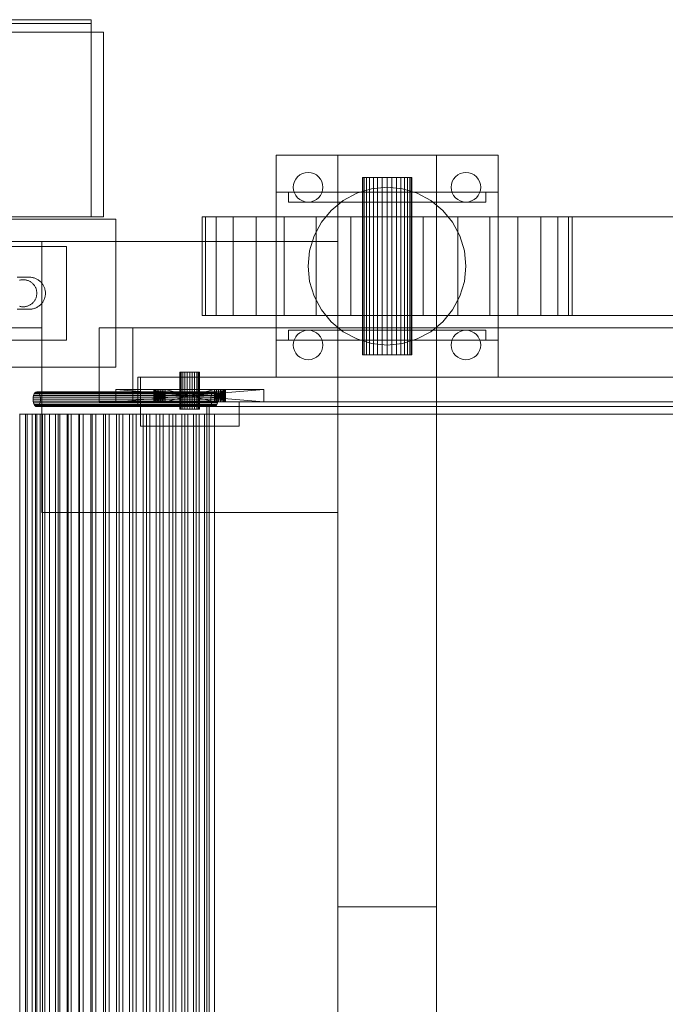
# Model space of a CAD drawing. Header units: millimetres. Extents: x -3490 to 61924, y -72580 to 6847.
# Tile 664 of 1056: x 26801 to 27063, y -18020 to -17620. Entities that reach past the tile are written whole.
import ezdxf

# ---------------------------------------------------------------- set-up
doc = ezdxf.new("R2010")
doc.units = ezdxf.units.MM
doc.layers.add('superior_bajante_movil', color=7, linetype='Continuous', lineweight=0)
doc.layers.add('superior_C05', color=7, linetype='Continuous', lineweight=0)

msp = doc.modelspace()

# ---------------------------------------------------------------- linework, layer by layer
at = {"layer": 'superior_bajante_movil'}
for p, q in [((26905.067, -17765), (26905.067, -17675)), ((26905.067, -17675), (26995.067, -17675)), ((26930.067, -17980), (26930.067, -17675)), ((26930.067, -17675), (26970.067, -17675)), ((26970.067, -17675), (26970.067, -17980)), ((26995.067, -17675), (26995.067, -17765)), ((26914.734, -17683.011), (26915.771, -17682.457)), ((26915.771, -17682.457), (26916.897, -17682.115)), ((26916.897, -17682.115), (26918.067, -17682)), ((26918.067, -17682), (26919.238, -17682.115)), ((26919.238, -17682.115), (26920.364, -17682.457)), ((26920.364, -17682.457), (26921.401, -17683.011)), ((26978.734, -17683.011), (26979.771, -17682.457)), ((26979.771, -17682.457), (26980.897, -17682.115)), ((26980.897, -17682.115), (26982.067, -17682)), ((26982.067, -17682), (26983.238, -17682.115)), ((26983.238, -17682.115), (26984.364, -17682.457)), ((26984.364, -17682.457), (26985.401, -17683.011)), ((26912.067, -17688), (26912.183, -17686.829)), ((26912.183, -17686.829), (26912.524, -17685.704)), ((26912.524, -17685.704), (26913.079, -17684.667)), ((26913.079, -17684.667), (26913.825, -17683.757)), ((26913.825, -17683.757), (26914.734, -17683.011)), ((26921.401, -17683.011), (26922.31, -17683.757)), ((26922.31, -17683.757), (26923.056, -17684.667)), ((26923.056, -17684.667), (26923.611, -17685.704)), ((26923.611, -17685.704), (26923.952, -17686.829)), ((26923.952, -17686.829), (26924.067, -17688)), ((26940.26, -17684), (26940.067, -17684)), ((26940.067, -17684), (26940.067, -17756)), ((26940.829, -17684), (26940.26, -17684)), ((26940.26, -17684), (26940.26, -17756)), ((26941.753, -17684), (26940.829, -17684)), ((26940.829, -17684), (26940.829, -17756)), ((26942.996, -17684), (26941.753, -17684)), ((26941.753, -17684), (26941.753, -17756)), ((26944.512, -17684), (26942.996, -17684)), ((26942.996, -17684), (26942.996, -17756)), ((26946.241, -17684), (26944.512, -17684)), ((26944.512, -17684), (26944.512, -17756)), ((26948.117, -17684), (26946.241, -17684)), ((26946.241, -17684), (26946.241, -17756)), ((26950.067, -17684), (26948.117, -17684)), ((26948.117, -17684), (26948.117, -17756)), ((26952.018, -17684), (26950.067, -17684)), ((26950.067, -17684), (26950.067, -17756)), ((26953.894, -17684), (26952.018, -17684)), ((26952.018, -17684), (26952.018, -17756)), ((26955.623, -17684), (26953.894, -17684)), ((26953.894, -17684), (26953.894, -17756)), ((26957.139, -17684), (26955.623, -17684)), ((26955.623, -17684), (26955.623, -17756)), ((26958.382, -17684), (26957.139, -17684)), ((26957.139, -17684), (26957.139, -17756)), ((26959.306, -17684), (26958.382, -17684)), ((26958.382, -17684), (26958.382, -17756)), ((26959.875, -17684), (26959.306, -17684)), ((26959.306, -17684), (26959.306, -17756)), ((26959.875, -17684), (26960.067, -17684)), ((26959.875, -17684), (26959.875, -17756)), ((26960.067, -17756), (26960.067, -17684)), ((26976.067, -17688), (26976.183, -17686.829)), ((26976.183, -17686.829), (26976.524, -17685.704)), ((26976.524, -17685.704), (26977.079, -17684.667)), ((26977.079, -17684.667), (26977.825, -17683.757)), ((26977.825, -17683.757), (26978.734, -17683.011)), ((26985.401, -17683.011), (26986.31, -17683.757)), ((26986.31, -17683.757), (26987.056, -17684.667)), ((26987.056, -17684.667), (26987.611, -17685.704)), ((26987.611, -17685.704), (26987.952, -17686.829)), ((26987.952, -17686.829), (26988.067, -17688)), ((26905.067, -17750), (26905.067, -17690)), ((26905.067, -17690), (26995.067, -17690)), ((26910.067, -17694), (26910.067, -17690)), ((26910.067, -17690), (26990.067, -17690)), ((26912.183, -17689.171), (26912.067, -17688)), ((26912.524, -17690.296), (26912.183, -17689.171)), ((26913.079, -17691.333), (26912.524, -17690.296)), ((26923.611, -17690.296), (26923.056, -17691.333)), ((26923.952, -17689.171), (26923.611, -17690.296)), ((26924.067, -17688), (26923.952, -17689.171)), ((26932.289, -17693.393), (26937.822, -17690.436)), ((26937.822, -17690.436), (26943.825, -17688.615)), ((26943.825, -17688.615), (26950.067, -17688)), ((26950.067, -17688), (26956.31, -17688.615)), ((26956.31, -17688.615), (26962.313, -17690.436)), ((26962.313, -17690.436), (26967.846, -17693.393)), ((26976.183, -17689.171), (26976.067, -17688)), ((26976.524, -17690.296), (26976.183, -17689.171)), ((26977.079, -17691.333), (26976.524, -17690.296)), ((26987.611, -17690.296), (26987.056, -17691.333)), ((26987.952, -17689.171), (26987.611, -17690.296)), ((26988.067, -17688), (26987.952, -17689.171)), ((26990.067, -17690), (26990.067, -17694)), ((26995.067, -17690), (26995.067, -17750)), ((26990.067, -17694), (26910.067, -17694)), ((26913.825, -17692.243), (26913.079, -17691.333)), ((26914.734, -17692.989), (26913.825, -17692.243)), ((26915.771, -17693.543), (26914.734, -17692.989)), ((26916.897, -17693.885), (26915.771, -17693.543)), ((26918.067, -17694), (26916.897, -17693.885)), ((26919.238, -17693.885), (26918.067, -17694)), ((26920.364, -17693.543), (26919.238, -17693.885)), ((26921.401, -17692.989), (26920.364, -17693.543)), ((26922.31, -17692.243), (26921.401, -17692.989)), ((26923.056, -17691.333), (26922.31, -17692.243)), ((26927.44, -17697.373), (26932.289, -17693.393)), ((26967.846, -17693.393), (26972.695, -17697.373)), ((26977.825, -17692.243), (26977.079, -17691.333)), ((26978.734, -17692.989), (26977.825, -17692.243)), ((26979.771, -17693.543), (26978.734, -17692.989)), ((26980.897, -17693.885), (26979.771, -17693.543)), ((26982.067, -17694), (26980.897, -17693.885)), ((26983.238, -17693.885), (26982.067, -17694)), ((26984.364, -17693.543), (26983.238, -17693.885)), ((26985.401, -17692.989), (26984.364, -17693.543)), ((26986.31, -17692.243), (26985.401, -17692.989)), ((26987.056, -17691.333), (26986.31, -17692.243)), ((26923.46, -17702.222), (26927.44, -17697.373)), ((26972.695, -17697.373), (26976.675, -17702.222)), ((26876.509, -17700), (26875.067, -17700)), ((26875.067, -17700), (26875.067, -17740)), ((26880.777, -17700), (26876.509, -17700)), ((26876.509, -17700), (26876.509, -17740)), ((26887.707, -17700), (26880.777, -17700)), ((26880.777, -17700), (26880.777, -17740)), ((26897.034, -17700), (26887.707, -17700)), ((26887.707, -17700), (26887.707, -17740)), ((26908.4, -17700), (26897.034, -17700)), ((26897.034, -17700), (26897.034, -17740)), ((26921.366, -17700), (26908.4, -17700)), ((26908.4, -17700), (26908.4, -17740)), ((26920.503, -17707.754), (26923.46, -17702.222)), ((26935.436, -17700), (26921.366, -17700)), ((26921.366, -17700), (26921.366, -17740)), ((26950.067, -17700), (26935.436, -17700)), ((26935.436, -17700), (26935.436, -17740)), ((26950.067, -17740), (26950.067, -17700)), ((26950.067, -17700), (28253.576, -17700)), ((26964.699, -17700), (26950.067, -17700)), ((26978.769, -17700), (26964.699, -17700)), ((26964.699, -17700), (26964.699, -17740)), ((26976.675, -17702.222), (26979.632, -17707.754)), ((26991.735, -17700), (26978.769, -17700)), ((26978.769, -17700), (26978.769, -17740)), ((27003.1, -17700), (26991.735, -17700)), ((26991.735, -17700), (26991.735, -17740)), ((27012.428, -17700), (27003.1, -17700)), ((27003.1, -17700), (27003.1, -17740)), ((27019.358, -17700), (27012.428, -17700)), ((27012.428, -17700), (27012.428, -17740)), ((27023.626, -17700), (27019.358, -17700)), ((27019.358, -17700), (27019.358, -17740)), ((27023.626, -17700), (27025.067, -17700)), ((27023.626, -17700), (27023.626, -17740)), ((27025.067, -17740), (27025.067, -17700)), ((26810.067, -17820), (26810.067, -17710)), ((26810.067, -17710), (26930.067, -17710)), ((26918.682, -17713.757), (26920.503, -17707.754)), ((26930.067, -17710), (26930.067, -17820)), ((26979.632, -17707.754), (26981.453, -17713.757)), ((26918.067, -17720), (26918.682, -17713.757)), ((26981.453, -17713.757), (26982.067, -17720)), ((26918.682, -17726.243), (26918.067, -17720)), ((26982.067, -17720), (26981.453, -17726.243)), ((26920.503, -17732.246), (26918.682, -17726.243)), ((26981.453, -17726.243), (26979.632, -17732.246)), ((26923.46, -17737.778), (26920.503, -17732.246)), ((26979.632, -17732.246), (26976.675, -17737.778)), ((26927.44, -17742.627), (26923.46, -17737.778)), ((26976.675, -17737.778), (26972.695, -17742.627)), ((26876.509, -17740), (26875.067, -17740)), ((26880.777, -17740), (26876.509, -17740)), ((26887.707, -17740), (26880.777, -17740)), ((26897.034, -17740), (26887.707, -17740)), ((26908.4, -17740), (26897.034, -17740)), ((26921.366, -17740), (26908.4, -17740)), ((26935.436, -17740), (26921.366, -17740)), ((26932.289, -17746.607), (26927.44, -17742.627)), ((26930.067, -17740), (26970.067, -17740)), ((26930.067, -17740), (26930.067, -17780)), ((26950.067, -17740), (26935.436, -17740)), ((28253.576, -17740), (26950.067, -17740)), ((26964.699, -17740), (26950.067, -17740)), ((26978.769, -17740), (26964.699, -17740)), ((26972.695, -17742.627), (26967.846, -17746.607)), ((26970.067, -17780), (26970.067, -17740)), ((26991.735, -17740), (26978.769, -17740)), ((27003.1, -17740), (26991.735, -17740)), ((27012.428, -17740), (27003.1, -17740)), ((27019.358, -17740), (27012.428, -17740)), ((27023.626, -17740), (27019.358, -17740)), ((27025.067, -17740), (27023.626, -17740)), ((28336.817, -17745), (26833.309, -17745)), ((26833.309, -17745), (26833.309, -17775)), ((26846.989, -17745), (26833.309, -17745)), ((26846.989, -17745), (28350.498, -17745)), ((26846.989, -17775), (26846.989, -17745)), ((26910.067, -17750), (26910.067, -17746)), ((26910.067, -17746), (26990.067, -17746)), ((26914.734, -17747.011), (26915.771, -17746.457)), ((26915.771, -17746.457), (26916.897, -17746.115)), ((26916.897, -17746.115), (26918.067, -17746)), ((26918.067, -17746), (26919.238, -17746.115)), ((26919.238, -17746.115), (26920.364, -17746.457)), ((26920.364, -17746.457), (26921.401, -17747.011)), ((26937.822, -17749.564), (26932.289, -17746.607)), ((26967.846, -17746.607), (26962.313, -17749.564)), ((26978.734, -17747.011), (26979.771, -17746.457)), ((26979.771, -17746.457), (26980.897, -17746.115)), ((26980.897, -17746.115), (26982.067, -17746)), ((26982.067, -17746), (26983.238, -17746.115)), ((26983.238, -17746.115), (26984.364, -17746.457)), ((26984.364, -17746.457), (26985.401, -17747.011)), ((26990.067, -17746), (26990.067, -17750)), ((26995.067, -17750), (26905.067, -17750)), ((26990.067, -17750), (26910.067, -17750)), ((26912.067, -17752), (26912.183, -17750.829)), ((26912.183, -17750.829), (26912.524, -17749.704)), ((26912.524, -17749.704), (26913.079, -17748.667)), ((26913.079, -17748.667), (26913.825, -17747.757)), ((26913.825, -17747.757), (26914.734, -17747.011)), ((26921.401, -17747.011), (26922.31, -17747.757)), ((26922.31, -17747.757), (26923.056, -17748.667)), ((26923.056, -17748.667), (26923.611, -17749.704)), ((26923.611, -17749.704), (26923.952, -17750.829)), ((26923.952, -17750.829), (26924.067, -17752)), ((26943.825, -17751.385), (26937.822, -17749.564)), ((26962.313, -17749.564), (26956.31, -17751.385)), ((26976.067, -17752), (26976.183, -17750.829)), ((26976.183, -17750.829), (26976.524, -17749.704)), ((26976.524, -17749.704), (26977.079, -17748.667)), ((26977.079, -17748.667), (26977.825, -17747.757)), ((26977.825, -17747.757), (26978.734, -17747.011)), ((26985.401, -17747.011), (26986.31, -17747.757)), ((26986.31, -17747.757), (26987.056, -17748.667)), ((26987.056, -17748.667), (26987.611, -17749.704)), ((26987.611, -17749.704), (26987.952, -17750.829)), ((26987.952, -17750.829), (26988.067, -17752)), ((26912.183, -17753.171), (26912.067, -17752)), ((26912.524, -17754.296), (26912.183, -17753.171)), ((26913.079, -17755.333), (26912.524, -17754.296)), ((26923.611, -17754.296), (26923.056, -17755.333)), ((26923.952, -17753.171), (26923.611, -17754.296)), ((26924.067, -17752), (26923.952, -17753.171)), ((26950.067, -17752), (26943.825, -17751.385)), ((26956.31, -17751.385), (26950.067, -17752)), ((26976.183, -17753.171), (26976.067, -17752)), ((26976.524, -17754.296), (26976.183, -17753.171)), ((26977.079, -17755.333), (26976.524, -17754.296)), ((26987.611, -17754.296), (26987.056, -17755.333)), ((26987.952, -17753.171), (26987.611, -17754.296)), ((26988.067, -17752), (26987.952, -17753.171)), ((26913.825, -17756.243), (26913.079, -17755.333)), ((26914.734, -17756.989), (26913.825, -17756.243)), ((26915.771, -17757.543), (26914.734, -17756.989)), ((26916.897, -17757.885), (26915.771, -17757.543)), ((26918.067, -17758), (26916.897, -17757.885)), ((26919.238, -17757.885), (26918.067, -17758)), ((26920.364, -17757.543), (26919.238, -17757.885)), ((26921.401, -17756.989), (26920.364, -17757.543)), ((26922.31, -17756.243), (26921.401, -17756.989)), ((26923.056, -17755.333), (26922.31, -17756.243)), ((26940.26, -17756), (26940.067, -17756)), ((26940.829, -17756), (26940.26, -17756)), ((26941.753, -17756), (26940.829, -17756)), ((26942.996, -17756), (26941.753, -17756)), ((26944.512, -17756), (26942.996, -17756)), ((26946.241, -17756), (26944.512, -17756)), ((26948.117, -17756), (26946.241, -17756)), ((26950.067, -17756), (26948.117, -17756)), ((26952.018, -17756), (26950.067, -17756)), ((26953.894, -17756), (26952.018, -17756)), ((26955.623, -17756), (26953.894, -17756)), ((26957.139, -17756), (26955.623, -17756)), ((26958.382, -17756), (26957.139, -17756)), ((26959.306, -17756), (26958.382, -17756)), ((26959.875, -17756), (26959.306, -17756)), ((26960.067, -17756), (26959.875, -17756)), ((26977.825, -17756.243), (26977.079, -17755.333)), ((26978.734, -17756.989), (26977.825, -17756.243)), ((26979.771, -17757.543), (26978.734, -17756.989)), ((26980.897, -17757.885), (26979.771, -17757.543)), ((26982.067, -17758), (26980.897, -17757.885)), ((26983.238, -17757.885), (26982.067, -17758)), ((26984.364, -17757.543), (26983.238, -17757.885)), ((26985.401, -17756.989), (26984.364, -17757.543)), ((26986.31, -17756.243), (26985.401, -17756.989)), ((26987.056, -17755.333), (26986.31, -17756.243)), ((28352.55, -17765), (26849.041, -17765)), ((26849.041, -17765), (26849.041, -17777)), ((26850.067, -17765), (26849.041, -17765)), ((26850.067, -17765), (28353.576, -17765)), ((26850.067, -17777), (26850.067, -17765)), ((26866.204, -17763), (26866.067, -17763)), ((26866.067, -17778), (26866.067, -17763)), ((26866.603, -17763), (26866.204, -17763)), ((26866.204, -17778), (26866.204, -17763)), ((26867.239, -17763), (26866.603, -17763)), ((26866.603, -17778), (26866.603, -17763)), ((26868.067, -17763), (26867.239, -17763)), ((26867.239, -17778), (26867.239, -17763)), ((26869.032, -17763), (26868.067, -17763)), ((26868.067, -17778), (26868.067, -17763)), ((26870.067, -17763), (26869.032, -17763)), ((26869.032, -17778), (26869.032, -17763)), ((26871.103, -17763), (26870.067, -17763)), ((26870.067, -17778), (26870.067, -17763)), ((26872.067, -17763), (26871.103, -17763)), ((26871.103, -17778), (26871.103, -17763)), ((26872.896, -17763), (26872.067, -17763)), ((26872.067, -17778), (26872.067, -17763)), ((26873.532, -17763), (26872.896, -17763)), ((26872.896, -17778), (26872.896, -17763)), ((26873.931, -17763), (26873.532, -17763)), ((26873.532, -17778), (26873.532, -17763)), ((26874.067, -17763), (26873.931, -17763)), ((26873.931, -17778), (26873.931, -17763)), ((26874.067, -17763), (26874.067, -17778)), ((26995.067, -17765), (26905.067, -17765)), ((26840.067, -17770), (26855.567, -17770)), ((26855.654, -17770), (26840.067, -17770)), ((26840.067, -17770), (26855.91, -17770)), ((26840.067, -17770), (26856.326, -17770)), ((26840.067, -17770), (26856.886, -17770)), ((26840.067, -17770), (26857.567, -17770)), ((26840.067, -17770), (26858.345, -17770)), ((26840.067, -17770), (26859.19, -17770)), ((26900.067, -17770), (26840.067, -17770)), ((26840.067, -17770), (26860.067, -17770)), ((26840.067, -17770), (26880.067, -17770)), ((26840.067, -17770), (26880.945, -17770)), ((26840.067, -17770), (26881.79, -17770)), ((26900.067, -17775), (26840.067, -17770)), ((26840.067, -17770), (26840.067, -17775)), ((26840.067, -17775), (26900.067, -17770)), ((26855.567, -17770), (26855.654, -17770)), ((26855.567, -17775), (26855.654, -17770)), ((26855.567, -17775), (26855.567, -17770)), ((26855.654, -17775), (26855.567, -17770)), ((26855.91, -17770), (26855.654, -17770)), ((26855.654, -17775), (26855.91, -17770)), ((26855.654, -17775), (26855.654, -17770)), ((26855.91, -17775), (26855.654, -17770)), ((26856.326, -17770), (26855.91, -17770)), ((26855.91, -17775), (26856.326, -17770)), ((26855.91, -17775), (26855.91, -17770)), ((26856.326, -17775), (26855.91, -17770)), ((26856.886, -17770), (26856.326, -17770)), ((26856.326, -17775), (26856.886, -17770)), ((26856.326, -17775), (26856.326, -17770)), ((26856.886, -17775), (26856.326, -17770)), ((26857.567, -17770), (26856.886, -17770)), ((26856.886, -17775), (26857.567, -17770)), ((26856.886, -17775), (26856.886, -17770)), ((26857.567, -17775), (26856.886, -17770)), ((26858.345, -17770), (26857.567, -17770)), ((26857.567, -17775), (26858.345, -17770)), ((26857.567, -17775), (26857.567, -17770)), ((26858.345, -17775), (26857.567, -17770)), ((26859.19, -17770), (26858.345, -17770)), ((26858.345, -17770), (26900.067, -17770)), ((26858.345, -17775), (26859.19, -17770)), ((26858.345, -17775), (26858.345, -17770)), ((26859.19, -17775), (26858.345, -17770)), ((26860.067, -17770), (26859.19, -17770)), ((26859.19, -17770), (26900.067, -17770)), ((26859.19, -17775), (26860.067, -17770)), ((26859.19, -17775), (26859.19, -17770)), ((26860.067, -17775), (26859.19, -17770)), ((26880.067, -17770), (26860.067, -17770)), ((26860.067, -17770), (26900.067, -17770)), ((26860.067, -17770), (26860.067, -17775)), ((26880.067, -17775), (26860.067, -17770)), ((26860.067, -17775), (26880.067, -17770)), ((26880.945, -17770), (26880.067, -17770)), ((26880.067, -17770), (26900.067, -17770)), ((26880.067, -17775), (26880.067, -17770)), ((26880.945, -17775), (26880.067, -17770)), ((26880.067, -17775), (26880.945, -17770)), ((26881.79, -17770), (26880.945, -17770)), ((26880.945, -17770), (26900.067, -17770)), ((26880.945, -17775), (26880.945, -17770)), ((26881.79, -17775), (26880.945, -17770)), ((26880.945, -17775), (26881.79, -17770)), ((26900.067, -17770), (26881.79, -17770)), ((26882.568, -17770), (26881.79, -17770)), ((26881.79, -17775), (26881.79, -17770)), ((26882.568, -17775), (26881.79, -17770)), ((26881.79, -17775), (26882.568, -17770)), ((26900.067, -17770), (26882.568, -17770)), ((26883.249, -17770), (26882.568, -17770)), ((26882.568, -17775), (26882.568, -17770)), ((26883.249, -17775), (26882.568, -17770)), ((26882.568, -17775), (26883.249, -17770)), ((26900.067, -17770), (26883.249, -17770)), ((26883.809, -17770), (26883.249, -17770)), ((26883.249, -17775), (26883.249, -17770)), ((26883.809, -17775), (26883.249, -17770)), ((26883.249, -17775), (26883.809, -17770)), ((26900.067, -17770), (26883.809, -17770)), ((26884.225, -17770), (26883.809, -17770)), ((26883.809, -17775), (26883.809, -17770)), ((26884.225, -17775), (26883.809, -17770)), ((26883.809, -17775), (26884.225, -17770)), ((26900.067, -17770), (26884.225, -17770)), ((26884.481, -17770), (26884.225, -17770)), ((26884.225, -17775), (26884.225, -17770)), ((26884.481, -17775), (26884.225, -17770)), ((26884.225, -17775), (26884.481, -17770)), ((26900.067, -17770), (26884.481, -17770)), ((26884.567, -17770), (26884.481, -17770)), ((26884.481, -17775), (26884.481, -17770)), ((26884.567, -17775), (26884.481, -17770)), ((26884.481, -17775), (26884.567, -17770)), ((26900.067, -17770), (26884.567, -17770)), ((26884.567, -17775), (26884.567, -17770)), ((26900.067, -17775), (26900.067, -17770)), ((26806.636, -17773.224), (26806.585, -17774)), ((26806.585, -17774), (26806.636, -17774.776)), ((26806.585, -17774), (26878.585, -17774)), ((26806.784, -17772.5), (26806.636, -17773.224)), ((26806.636, -17773.224), (26878.636, -17773.224)), ((26806.636, -17774.776), (26806.784, -17775.5)), ((26806.636, -17774.776), (26878.636, -17774.776)), ((26807.019, -17771.879), (26806.784, -17772.5)), ((26806.784, -17772.5), (26878.784, -17772.5)), ((26807.326, -17771.402), (26807.019, -17771.879)), ((26807.019, -17771.879), (26879.019, -17771.879)), ((26807.684, -17771.102), (26807.326, -17771.402)), ((26807.326, -17771.402), (26879.326, -17771.402)), ((26808.067, -17771), (26807.684, -17771.102)), ((26807.684, -17771.102), (26879.684, -17771.102)), ((26808.451, -17771.102), (26808.067, -17771)), ((26808.067, -17771), (26880.067, -17771)), ((26808.809, -17771.402), (26808.451, -17771.102)), ((26808.451, -17771.102), (26880.451, -17771.102)), ((26809.116, -17771.879), (26808.809, -17771.402)), ((26808.809, -17771.402), (26880.809, -17771.402)), ((26809.351, -17772.5), (26809.116, -17771.879)), ((26809.116, -17771.879), (26881.116, -17771.879)), ((26809.499, -17773.224), (26809.351, -17772.5)), ((26809.351, -17772.5), (26881.351, -17772.5)), ((26809.351, -17775.5), (26809.499, -17774.776)), ((26809.55, -17774), (26809.499, -17773.224)), ((26809.499, -17773.224), (26881.499, -17773.224)), ((26809.499, -17774.776), (26809.55, -17774)), ((26809.499, -17774.776), (26881.499, -17774.776)), ((26809.55, -17774), (26881.55, -17774)), ((26878.585, -17774), (26878.636, -17773.224)), ((26878.636, -17774.776), (26878.585, -17774)), ((26878.636, -17773.224), (26878.784, -17772.5)), ((26878.784, -17775.5), (26878.636, -17774.776)), ((26878.784, -17772.5), (26879.019, -17771.879)), ((26879.019, -17771.879), (26879.326, -17771.402)), ((26879.326, -17771.402), (26879.684, -17771.102)), ((26879.684, -17771.102), (26880.067, -17771)), ((26880.067, -17771), (26880.451, -17771.102)), ((26880.451, -17771.102), (26880.809, -17771.402)), ((26880.809, -17771.402), (26881.116, -17771.879)), ((26881.116, -17771.879), (26881.351, -17772.5)), ((26881.351, -17772.5), (26881.499, -17773.224)), ((26881.499, -17774.776), (26881.351, -17775.5)), ((26881.499, -17773.224), (26881.55, -17774)), ((26881.55, -17774), (26881.499, -17774.776)), ((26806.784, -17775.5), (26807.019, -17776.121)), ((26806.784, -17775.5), (26878.784, -17775.5)), ((26807.019, -17776.121), (26807.326, -17776.598)), ((26807.019, -17776.121), (26879.019, -17776.121)), ((26807.326, -17776.598), (26807.684, -17776.898)), ((26807.326, -17776.598), (26879.326, -17776.598)), ((26807.684, -17776.898), (26808.067, -17777)), ((26807.684, -17776.898), (26879.684, -17776.898)), ((26808.067, -17777), (26808.451, -17776.898)), ((26880.067, -17777), (26808.067, -17777)), ((26808.451, -17776.898), (26808.809, -17776.598)), ((26808.451, -17776.898), (26880.451, -17776.898)), ((26808.809, -17776.598), (26809.116, -17776.121)), ((26808.809, -17776.598), (26880.809, -17776.598)), ((26809.116, -17776.121), (26809.351, -17775.5)), ((26809.116, -17776.121), (26881.116, -17776.121)), ((26809.351, -17775.5), (26881.351, -17775.5)), ((26833.309, -17775), (28336.817, -17775)), ((26833.309, -17775), (26846.989, -17775)), ((26855.567, -17775), (26840.067, -17775)), ((26840.067, -17775), (26855.654, -17775)), ((26855.91, -17775), (26840.067, -17775)), ((26856.326, -17775), (26840.067, -17775)), ((26856.886, -17775), (26840.067, -17775)), ((26857.567, -17775), (26840.067, -17775)), ((26858.345, -17775), (26840.067, -17775)), ((26859.19, -17775), (26840.067, -17775)), ((26840.067, -17775), (26900.067, -17775)), ((26860.067, -17775), (26840.067, -17775)), ((26880.067, -17775), (26840.067, -17775)), ((26880.945, -17775), (26840.067, -17775)), ((26881.79, -17775), (26840.067, -17775)), ((28350.498, -17775), (26846.989, -17775)), ((26849.041, -17777), (28352.55, -17777)), ((26849.041, -17777), (26850.067, -17777)), ((26850.067, -17785), (26850.067, -17775)), ((26850.067, -17775), (26890.067, -17775)), ((26850.067, -17777), (28353.576, -17777)), ((26850.067, -17777), (26850.067, -17780)), ((26855.654, -17775), (26855.567, -17775)), ((26855.654, -17775), (26855.91, -17775)), ((26855.91, -17775), (26856.326, -17775)), ((26856.326, -17775), (26856.886, -17775)), ((26856.886, -17775), (26857.567, -17775)), ((26857.567, -17775), (26858.345, -17775)), ((26858.345, -17775), (26859.19, -17775)), ((26900.067, -17775), (26858.345, -17775)), ((26859.19, -17775), (26860.067, -17775)), ((26900.067, -17775), (26859.19, -17775)), ((26860.067, -17775), (26880.067, -17775)), ((26900.067, -17775), (26860.067, -17775)), ((26866.204, -17778), (26866.067, -17778)), ((26866.603, -17778), (26866.204, -17778)), ((26867.239, -17778), (26866.603, -17778)), ((26868.067, -17778), (26867.239, -17778)), ((26869.032, -17778), (26868.067, -17778)), ((26870.067, -17778), (26869.032, -17778)), ((26871.103, -17778), (26870.067, -17778)), ((26872.067, -17778), (26871.103, -17778)), ((26872.896, -17778), (26872.067, -17778)), ((26873.532, -17778), (26872.896, -17778)), ((26873.931, -17778), (26873.532, -17778)), ((26873.931, -17778), (26874.067, -17778)), ((27081.912, -17777), (26876.989, -17777)), ((26876.989, -17777), (26876.989, -18183)), ((26878.015, -17777), (26876.989, -17777)), ((26878.015, -18183), (26878.015, -17777)), ((26878.015, -17777), (27082.939, -17777)), ((26879.019, -17776.121), (26878.784, -17775.5)), ((26879.326, -17776.598), (26879.019, -17776.121)), ((26879.684, -17776.898), (26879.326, -17776.598)), ((26880.067, -17777), (26879.684, -17776.898)), ((26880.067, -17775), (26880.945, -17775)), ((26900.067, -17775), (26880.067, -17775)), ((26880.451, -17776.898), (26880.067, -17777)), ((26880.809, -17776.598), (26880.451, -17776.898)), ((26881.116, -17776.121), (26880.809, -17776.598)), ((26880.945, -17775), (26881.79, -17775)), ((26900.067, -17775), (26880.945, -17775)), ((26881.351, -17775.5), (26881.116, -17776.121)), ((26881.79, -17775), (26900.067, -17775)), ((26881.79, -17775), (26882.568, -17775)), ((26882.568, -17775), (26900.067, -17775)), ((26882.568, -17775), (26883.249, -17775)), ((26883.249, -17775), (26900.067, -17775)), ((26883.249, -17775), (26883.809, -17775)), ((26883.809, -17775), (26900.067, -17775)), ((26883.809, -17775), (26884.225, -17775)), ((26884.225, -17775), (26900.067, -17775)), ((26884.225, -17775), (26884.481, -17775)), ((26884.481, -17775), (26900.067, -17775)), ((26884.481, -17775), (26884.567, -17775)), ((26884.567, -17775), (26900.067, -17775)), ((26890.067, -17775), (26890.067, -17785)), ((26804.11, -17780), (26801.173, -17780)), ((26801.173, -17780), (26801.173, -18180)), ((26803.471, -17780), (26801.173, -17780)), ((26806.174, -17780), (26803.471, -17780)), ((26803.471, -17780), (26803.471, -18180)), ((26808.067, -17780), (26803.471, -17780)), ((26804.11, -18180), (26804.11, -17780)), ((26806.174, -17780), (26804.11, -17780)), ((26807.518, -17780), (26804.11, -17780)), ((26806.174, -18180), (26806.174, -17780)), ((26810.304, -17780), (26806.174, -17780)), ((26809.416, -17780), (26806.174, -17780)), ((26807.518, -18180), (26807.518, -17780)), ((26809.416, -17780), (26807.518, -17780)), ((26811.384, -17780), (26807.518, -17780)), ((26808.067, -18180), (26808.067, -17780)), ((26808.067, -17780), (26810.304, -17780)), ((26809.416, -18180), (26809.416, -17780)), ((26813.212, -17780), (26809.416, -17780)), ((26813.16, -17780), (26809.416, -17780)), ((26810.304, -17780), (26810.304, -18180)), ((26810.304, -17780), (26813.212, -17780)), ((26811.384, -18180), (26811.384, -17780)), ((26813.16, -17780), (26811.384, -17780)), ((26815.678, -17780), (26811.384, -17780)), ((26813.16, -18180), (26813.16, -17780)), ((26816.712, -17780), (26813.16, -17780)), ((26817.36, -17780), (26813.16, -17780)), ((26813.212, -17780), (26813.212, -18180)), ((26813.212, -17780), (26816.712, -17780)), ((26815.678, -18180), (26815.678, -17780)), ((26817.36, -17780), (26815.678, -17780)), ((26820.347, -17780), (26815.678, -17780)), ((26816.712, -17780), (26816.712, -18180)), ((26816.712, -17780), (26820.724, -17780)), ((26817.36, -18180), (26817.36, -17780)), ((26820.724, -17780), (26817.36, -17780)), ((26821.955, -17780), (26817.36, -17780)), ((26820.347, -18180), (26820.347, -17780)), ((26821.955, -17780), (26820.347, -17780)), ((26825.333, -17780), (26820.347, -17780)), ((26820.724, -17780), (26820.724, -18180)), ((26820.724, -17780), (26825.17, -17780)), ((26821.955, -18180), (26821.955, -17780)), ((26825.17, -17780), (26821.955, -17780)), ((26826.879, -17780), (26821.955, -17780)), ((26825.17, -17780), (26825.17, -18180)), ((26825.17, -17780), (26829.97, -17780)), ((26825.333, -18180), (26825.333, -17780)), ((26826.879, -17780), (26825.333, -17780)), ((26830.568, -17780), (26825.333, -17780)), ((26826.879, -18180), (26826.879, -17780)), ((26829.97, -17780), (26826.879, -17780)), ((26832.061, -17780), (26826.879, -17780)), ((26829.97, -17780), (26829.97, -18180)), ((26829.97, -17780), (26835.046, -17780)), ((26830.568, -18180), (26830.568, -17780)), ((26832.061, -17780), (26830.568, -17780)), ((26835.982, -17780), (26830.568, -17780)), ((26832.061, -18180), (26832.061, -17780)), ((26835.046, -17780), (26832.061, -17780)), ((26837.427, -17780), (26832.061, -17780)), ((26835.046, -17780), (26835.046, -18180)), ((26835.046, -17780), (26840.317, -17780)), ((26835.982, -18180), (26835.982, -17780)), ((26837.427, -17780), (26835.982, -17780)), ((26841.501, -17780), (26835.982, -17780)), ((26837.427, -18180), (26837.427, -17780)), ((26840.317, -17780), (26837.427, -17780)), ((26842.903, -17780), (26837.427, -17780)), ((26840.317, -17780), (26840.317, -18180)), ((26840.317, -17780), (26845.707, -17780)), ((26841.501, -18180), (26841.501, -17780)), ((26842.903, -17780), (26841.501, -17780)), ((26847.053, -17780), (26841.501, -17780)), ((26842.903, -18180), (26842.903, -17780)), ((26845.707, -17780), (26842.903, -17780)), ((26848.413, -17780), (26842.903, -17780)), ((26845.707, -17780), (26845.707, -18180)), ((26845.707, -17780), (26851.134, -17780)), ((26847.053, -18180), (26847.053, -17780)), ((26848.413, -17780), (26847.053, -17780)), ((26852.563, -17780), (26847.053, -17780)), ((26848.413, -18180), (26848.413, -17780)), ((26851.134, -17780), (26848.413, -17780)), ((26853.882, -17780), (26848.413, -17780)), ((26850.067, -17780), (28353.576, -17780)), ((26851.134, -17780), (26851.134, -18180)), ((26851.134, -17780), (26856.52, -17780)), ((26852.563, -18180), (26852.563, -17780)), ((26853.882, -17780), (26852.563, -17780)), ((26857.957, -17780), (26852.563, -17780)), ((26853.882, -18180), (26853.882, -17780)), ((26856.52, -17780), (26853.882, -17780)), ((26859.234, -17780), (26853.882, -17780)), ((26856.52, -17780), (26856.52, -18180)), ((26856.52, -17780), (26861.786, -17780)), ((26857.957, -18180), (26857.957, -17780)), ((26859.234, -17780), (26857.957, -17780)), ((26863.164, -17780), (26857.957, -17780)), ((26859.234, -18180), (26859.234, -17780)), ((26861.786, -17780), (26859.234, -17780)), ((26864.394, -17780), (26859.234, -17780)), ((26861.786, -17780), (26861.786, -18180)), ((26861.786, -17780), (26866.853, -17780)), ((26863.164, -18180), (26863.164, -17780)), ((26864.394, -17780), (26863.164, -17780)), ((26868.113, -17780), (26863.164, -17780)), ((26864.394, -18180), (26864.394, -17780)), ((26866.853, -17780), (26864.394, -17780)), ((26869.289, -17780), (26864.394, -17780)), ((26866.853, -17780), (26866.853, -18180)), ((26866.853, -17780), (26871.642, -17780)), ((26868.113, -18180), (26868.113, -17780)), ((26869.289, -17780), (26868.113, -17780)), ((26872.74, -17780), (26868.113, -17780)), ((26869.289, -18180), (26869.289, -17780)), ((26871.642, -17780), (26869.289, -17780)), ((26873.851, -17780), (26869.289, -17780)), ((26871.642, -17780), (26871.642, -18180)), ((26871.642, -17780), (26876.073, -17780)), ((26872.74, -18180), (26872.74, -17780)), ((26873.851, -17780), (26872.74, -17780)), ((26876.989, -17780), (26872.74, -17780)), ((26873.851, -18180), (26873.851, -17780)), ((26876.073, -17780), (26873.851, -17780)), ((26878.015, -17780), (26873.851, -17780)), ((26876.073, -17780), (26876.073, -18180)), ((26876.073, -17780), (26880.067, -17780)), ((26876.989, -18180), (26876.989, -17780)), ((26878.015, -17780), (26876.989, -17780)), ((26878.015, -18180), (26878.015, -17780)), ((26880.067, -17780), (26878.015, -17780)), ((27082.939, -17780), (26878.015, -17780)), ((26880.067, -17780), (26880.067, -18180)), ((26880.067, -17780), (27084.991, -17780)), ((26930.067, -17780), (26970.067, -17780)), ((26890.067, -17785), (26850.067, -17785)), ((26930.067, -17820), (26810.067, -17820)), ((26930.067, -18285), (26930.067, -17980)), ((26930.067, -17980), (26970.067, -17980)), ((26970.067, -17980), (26970.067, -18285))]:
    msp.add_line(p, q, dxfattribs=at)
at = {"layer": 'superior_C05'}
for p, q in [((26670.067, -17620), (26830.067, -17620)), ((26670.067, -17621.5), (26830.067, -17621.5)), ((26830.067, -17700), (26830.067, -17620)), ((26830.067, -17621.5), (26830.067, -17620)), ((26665.067, -17625), (26835.067, -17625)), ((26835.067, -17700), (26835.067, -17625)), ((26660.067, -17701), (26840.067, -17701)), ((26665.067, -17700), (26835.067, -17700)), ((26670.067, -17700), (26830.067, -17700)), ((26840.067, -17761), (26840.067, -17701)), ((26770.067, -17710), (26810.067, -17710)), ((26810.067, -17710), (26810.067, -17745)), ((26680.067, -17712), (26820.067, -17712)), ((26820.067, -17750), (26820.067, -17712)), ((26800.067, -17724.5), (26805.067, -17724.5)), ((26801.344, -17725.638), (26801.078, -17725.706)), ((26801.612, -17725.584), (26801.344, -17725.638)), ((26801.884, -17725.543), (26801.612, -17725.584)), ((26802.156, -17725.515), (26801.884, -17725.543)), ((26802.43, -17725.502), (26802.156, -17725.515)), ((26802.705, -17725.502), (26802.43, -17725.502)), ((26802.979, -17725.515), (26802.705, -17725.502)), ((26803.251, -17725.543), (26802.979, -17725.515)), ((26803.523, -17725.584), (26803.251, -17725.543)), ((26803.791, -17725.638), (26803.523, -17725.584)), ((26804.057, -17725.706), (26803.791, -17725.638)), ((26804.319, -17725.786), (26804.057, -17725.706)), ((26804.577, -17725.88), (26804.319, -17725.786)), ((26804.83, -17725.987), (26804.577, -17725.88)), ((26805.077, -17726.106), (26804.83, -17725.987)), ((26805.067, -17724.5), (26805.386, -17724.508)), ((26805.317, -17726.237), (26805.077, -17726.106)), ((26805.551, -17726.38), (26805.317, -17726.237)), ((26805.705, -17724.531), (26805.386, -17724.508)), ((26805.778, -17726.534), (26805.551, -17726.38)), ((26806.021, -17724.57), (26805.705, -17724.531)), ((26805.997, -17726.7), (26805.778, -17726.534)), ((26806.207, -17726.876), (26805.997, -17726.7)), ((26806.336, -17724.625), (26806.021, -17724.57)), ((26806.408, -17727.063), (26806.207, -17726.876)), ((26806.647, -17724.695), (26806.336, -17724.625)), ((26806.954, -17724.78), (26806.647, -17724.695)), ((26807.257, -17724.88), (26806.954, -17724.78)), ((26807.555, -17724.995), (26807.257, -17724.88)), ((26807.847, -17725.124), (26807.555, -17724.995)), ((26808.132, -17725.268), (26807.847, -17725.124)), ((26808.409, -17725.425), (26808.132, -17725.268)), ((26808.679, -17725.595), (26808.409, -17725.425)), ((26808.94, -17725.779), (26808.679, -17725.595)), ((26809.191, -17725.975), (26808.94, -17725.779)), ((26809.433, -17726.184), (26809.191, -17725.975)), ((26809.664, -17726.404), (26809.433, -17726.184)), ((26809.884, -17726.635), (26809.664, -17726.404)), ((26810.092, -17726.876), (26809.884, -17726.635)), ((26810.288, -17727.128), (26810.092, -17726.876)), ((26806.599, -17727.259), (26806.408, -17727.063)), ((26806.781, -17727.465), (26806.599, -17727.259)), ((26806.952, -17727.679), (26806.781, -17727.465)), ((26807.112, -17727.902), (26806.952, -17727.679)), ((26807.261, -17728.132), (26807.112, -17727.902)), ((26807.398, -17728.37), (26807.261, -17728.132)), ((26807.523, -17728.614), (26807.398, -17728.37)), ((26807.636, -17728.864), (26807.523, -17728.614)), ((26807.736, -17729.119), (26807.636, -17728.864)), ((26807.823, -17729.379), (26807.736, -17729.119)), ((26807.897, -17729.643), (26807.823, -17729.379)), ((26807.958, -17729.91), (26807.897, -17729.643)), ((26808.006, -17730.18), (26807.958, -17729.91)), ((26808.04, -17730.452), (26808.006, -17730.18)), ((26808.061, -17730.726), (26808.04, -17730.452)), ((26808.067, -17731), (26808.061, -17730.726)), ((26810.472, -17727.389), (26810.288, -17727.128)), ((26810.643, -17727.658), (26810.472, -17727.389)), ((26810.8, -17727.936), (26810.643, -17727.658)), ((26810.943, -17728.221), (26810.8, -17727.936)), ((26811.073, -17728.513), (26810.943, -17728.221)), ((26811.188, -17728.81), (26811.073, -17728.513)), ((26811.288, -17729.113), (26811.188, -17728.81)), ((26811.373, -17729.421), (26811.288, -17729.113)), ((26811.443, -17729.732), (26811.373, -17729.421)), ((26811.497, -17730.046), (26811.443, -17729.732)), ((26811.536, -17730.363), (26811.497, -17730.046)), ((26811.56, -17730.681), (26811.536, -17730.363)), ((26811.567, -17731), (26811.56, -17730.681)), ((26806.408, -17734.937), (26806.599, -17734.741)), ((26806.599, -17734.741), (26806.781, -17734.535)), ((26806.781, -17734.535), (26806.952, -17734.321)), ((26806.952, -17734.321), (26807.112, -17734.098)), ((26807.112, -17734.098), (26807.261, -17733.868)), ((26807.261, -17733.868), (26807.398, -17733.63)), ((26807.398, -17733.63), (26807.523, -17733.386)), ((26807.523, -17733.386), (26807.636, -17733.136)), ((26807.636, -17733.136), (26807.736, -17732.881)), ((26807.736, -17732.881), (26807.823, -17732.621)), ((26807.823, -17732.621), (26807.897, -17732.357)), ((26807.897, -17732.357), (26807.958, -17732.09)), ((26807.958, -17732.09), (26808.006, -17731.82)), ((26808.006, -17731.82), (26808.04, -17731.548)), ((26808.04, -17731.548), (26808.061, -17731.274)), ((26808.067, -17731), (26808.061, -17731.274)), ((26810.092, -17735.124), (26810.288, -17734.872)), ((26810.288, -17734.872), (26810.472, -17734.611)), ((26810.472, -17734.611), (26810.643, -17734.342)), ((26810.643, -17734.342), (26810.8, -17734.064)), ((26810.8, -17734.064), (26810.943, -17733.779)), ((26810.943, -17733.779), (26811.073, -17733.487)), ((26811.073, -17733.487), (26811.188, -17733.19)), ((26811.188, -17733.19), (26811.288, -17732.887)), ((26811.288, -17732.887), (26811.373, -17732.579)), ((26811.373, -17732.579), (26811.443, -17732.268)), ((26811.443, -17732.268), (26811.497, -17731.954)), ((26811.497, -17731.954), (26811.536, -17731.637)), ((26811.536, -17731.637), (26811.56, -17731.319)), ((26811.56, -17731.319), (26811.567, -17731)), ((26805.067, -17737.5), (26800.067, -17737.5)), ((26801.078, -17736.294), (26801.344, -17736.362)), ((26801.344, -17736.362), (26801.612, -17736.416)), ((26801.612, -17736.416), (26801.884, -17736.457)), ((26801.884, -17736.457), (26802.156, -17736.485)), ((26802.156, -17736.485), (26802.43, -17736.498)), ((26802.43, -17736.498), (26802.705, -17736.498)), ((26802.705, -17736.498), (26802.979, -17736.485)), ((26802.979, -17736.485), (26803.251, -17736.457)), ((26803.251, -17736.457), (26803.523, -17736.416)), ((26803.523, -17736.416), (26803.791, -17736.362)), ((26803.791, -17736.362), (26804.057, -17736.294)), ((26804.057, -17736.294), (26804.319, -17736.214)), ((26804.319, -17736.214), (26804.577, -17736.12)), ((26804.577, -17736.12), (26804.83, -17736.013)), ((26804.83, -17736.013), (26805.077, -17735.894)), ((26805.067, -17737.5), (26805.386, -17737.492)), ((26805.077, -17735.894), (26805.317, -17735.763)), ((26805.317, -17735.763), (26805.551, -17735.62)), ((26805.386, -17737.492), (26805.705, -17737.469)), ((26805.551, -17735.62), (26805.778, -17735.466)), ((26805.705, -17737.469), (26806.021, -17737.43)), ((26805.778, -17735.466), (26805.997, -17735.3)), ((26805.997, -17735.3), (26806.207, -17735.124)), ((26806.021, -17737.43), (26806.336, -17737.375)), ((26806.207, -17735.124), (26806.408, -17734.937)), ((26806.336, -17737.375), (26806.647, -17737.305)), ((26806.647, -17737.305), (26806.954, -17737.22)), ((26806.954, -17737.22), (26807.257, -17737.12)), ((26807.257, -17737.12), (26807.555, -17737.005)), ((26807.555, -17737.005), (26807.847, -17736.876)), ((26807.847, -17736.876), (26808.132, -17736.732)), ((26808.132, -17736.732), (26808.409, -17736.575)), ((26808.409, -17736.575), (26808.679, -17736.405)), ((26808.679, -17736.405), (26808.94, -17736.221)), ((26808.94, -17736.221), (26809.191, -17736.025)), ((26809.191, -17736.025), (26809.433, -17735.816)), ((26809.433, -17735.816), (26809.664, -17735.596)), ((26809.664, -17735.596), (26809.884, -17735.365)), ((26809.884, -17735.365), (26810.092, -17735.124)), ((26810.067, -17745), (26770.067, -17745)), ((26680.067, -17750), (26820.067, -17750)), ((26660.067, -17761), (26840.067, -17761)), ((26801.739, -17780), (26801.087, -17780)), ((26802.262, -17780), (26801.739, -17780)), ((26802.656, -17780), (26802.262, -17780)), ((26802.919, -17780), (26802.656, -17780)), ((26803.051, -17780), (26802.919, -17780))]:
    msp.add_line(p, q, dxfattribs=at)

doc.saveas('drawing.dxf')
